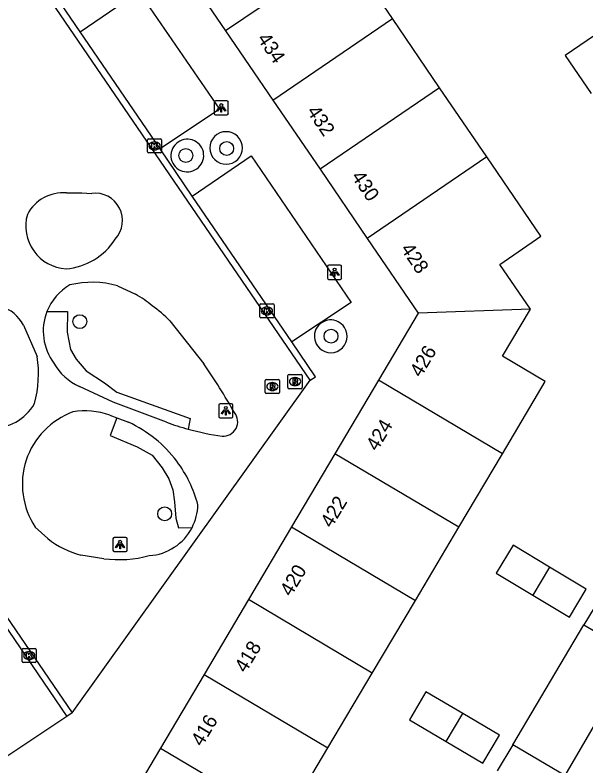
# Model space of a CAD drawing. Extents: x 155275 to 156263, y 382654 to 383635.
# Drawn here: x 156044.6 to 156084.9, y 383246.9 to 383299.8 of the extents above; entities that cross this region are included whole.
import ezdxf

# ---------------------------------------------------------------- set-up
doc = ezdxf.new("R2010")
doc.units = 0
for name, color, linetype in [('IMGEO_Boom', 7, 'Continuous'), ('IMGEO_Groenvoorziening', 7, 'Continuous'), ('IMGEO_Hek', 7, 'Continuous'), ('IMGEO_Kolk', 7, 'Continuous'), ('IMGEO_Lichtpunt', 7, 'Continuous'), ('IMGEO_Pand', 7, 'Continuous'), ('IMGEO_Pand_nummerreeks', 7, 'Continuous'), ('IMGEO_Rijbaan_lokaal_open', 7, 'Continuous'), ('IMGEO_Rioolput', 7, 'Continuous'), ('IMGEO_Voetpad_open', 7, 'Continuous')]:
    doc.layers.add(name, color=color, linetype=linetype)

msp = doc.modelspace()

# ---------------------------------------------------------------- linework, layer by layer
at = {"layer": 'IMGEO_Boom'}
for centre in [(156059.553, 383290.421), (156056.677, 383289.927), (156049.2, 383278.211), (156066.913, 383277.187), (156055.183, 383264.66)]:
    msp.add_circle(centre, 0.489, dxfattribs=at)
at = {"layer": 'IMGEO_Groenvoorziening'}
for points in [[(156046.879, 383278.922), (156048.331, 383278.922), (156048.294, 383277.457), (156048.551, 383276.248), (156048.943, 383275.571), (156049.65, 383274.746), (156050.942, 383273.888), (156051.811, 383273.244), (156056.976, 383271.376), (156056.835, 383270.632)], [(156051.814, 383271.426), (156051.332, 383270.182), (156053.238, 383269.385), (156054.307, 383268.792), (156054.996, 383267.897), (156055.471, 383267.114), (156055.745, 383266.359), (156055.872, 383265.497), (156055.98, 383264.346), (156056.163, 383263.665), (156057.11, 383263.682)], [(156079.743, 383248.373), (156084.742, 383256.819)]]:
    msp.add_lwpolyline(points, dxfattribs=at)
at = {"layer": 'IMGEO_Hek'}
msp.add_lwpolyline([(156079.743, 383248.373), (156084.742, 383256.819)], dxfattribs=at)
at = {"layer": 'IMGEO_Kolk'}
for p, q in [((156053.965, 383290.18), (156053.965, 383291.032)), ((156054.04, 383291.106), (156054.892, 383291.106)), ((156054.453, 383290.886), (156054.478, 383290.886)), ((156054.966, 383291.032), (156054.966, 383290.18)), ((156054.476, 383290.326), (156054.451, 383290.326)), ((156054.892, 383290.106), (156054.04, 383290.106)), ((156061.892, 383278.546), (156061.892, 383279.398)), ((156061.967, 383279.472), (156062.819, 383279.472)), ((156062.38, 383279.252), (156062.405, 383279.252)), ((156062.893, 383279.398), (156062.893, 383278.546)), ((156062.403, 383278.692), (156062.378, 383278.692)), ((156062.819, 383278.472), (156061.967, 383278.472)), ((156045.128, 383254.241), (156045.128, 383255.093)), ((156045.203, 383255.167), (156046.055, 383255.167)), ((156045.616, 383254.947), (156045.641, 383254.947)), ((156046.129, 383255.093), (156046.129, 383254.241)), ((156046.055, 383254.167), (156045.203, 383254.167)), ((156045.639, 383254.387), (156045.614, 383254.387))]:
    msp.add_line(p, q, dxfattribs=at)
for points in [[(156053.965, 383290.18), (156053.965, 383291.032)], [(156054.04, 383291.106), (156054.892, 383291.106)], [(156054.286, 383290.806), (156054.409, 383290.806), (156054.409, 383290.655), (156054.539, 383290.806), (156054.703, 383290.806), (156054.557, 383290.655), (156054.71, 383290.406), (156054.558, 383290.406), (156054.473, 383290.57), (156054.409, 383290.503), (156054.409, 383290.406), (156054.286, 383290.406), (156054.286, 383290.806)], [(156054.966, 383291.032), (156054.966, 383290.18)], [(156054.892, 383290.106), (156054.04, 383290.106)], [(156061.892, 383278.546), (156061.892, 383279.398)], [(156061.967, 383279.472), (156062.819, 383279.472)], [(156062.213, 383279.172), (156062.336, 383279.172), (156062.336, 383279.021), (156062.466, 383279.172), (156062.63, 383279.172), (156062.484, 383279.021), (156062.637, 383278.772), (156062.485, 383278.772), (156062.4, 383278.936), (156062.336, 383278.869), (156062.336, 383278.772), (156062.213, 383278.772), (156062.213, 383279.172)], [(156062.893, 383279.398), (156062.893, 383278.546)], [(156062.819, 383278.472), (156061.967, 383278.472)], [(156045.128, 383254.241), (156045.128, 383255.093)], [(156045.203, 383255.167), (156046.055, 383255.167)], [(156045.449, 383254.867), (156045.572, 383254.867), (156045.572, 383254.716), (156045.702, 383254.867), (156045.866, 383254.867), (156045.72, 383254.716), (156045.873, 383254.467), (156045.721, 383254.467), (156045.636, 383254.631), (156045.572, 383254.564), (156045.572, 383254.467), (156045.449, 383254.467), (156045.449, 383254.867)], [(156046.129, 383255.093), (156046.129, 383254.241)], [(156046.055, 383254.167), (156045.203, 383254.167)]]:
    msp.add_lwpolyline(points, dxfattribs=at)
for centre, start, end in [((156054.042, 383291.03), 91.552, 178.448), ((156054.042, 383291.03), 91.552, 178.448), ((156054.89, 383291.03), 1.552, 88.448), ((156054.89, 383291.03), 1.552, 88.448), ((156054.042, 383290.182), 181.552, 268.448), ((156054.042, 383290.182), 181.552, 268.448), ((156054.89, 383290.182), 271.552, 358.448), ((156054.89, 383290.182), 271.552, 358.448), ((156061.969, 383279.396), 91.552, 178.448), ((156061.969, 383279.396), 91.552, 178.448), ((156062.817, 383279.396), 1.552, 88.448), ((156062.817, 383279.396), 1.552, 88.448), ((156061.969, 383278.548), 181.552, 268.448), ((156061.969, 383278.548), 181.552, 268.448), ((156062.817, 383278.548), 271.552, 358.448), ((156062.817, 383278.548), 271.552, 358.448), ((156045.205, 383255.091), 91.552, 178.448), ((156045.205, 383255.091), 91.552, 178.448), ((156046.053, 383255.091), 1.552, 88.448), ((156046.053, 383255.091), 1.552, 88.448), ((156045.205, 383254.243), 181.552, 268.448), ((156045.205, 383254.243), 181.552, 268.448), ((156046.053, 383254.243), 271.552, 358.448), ((156046.053, 383254.243), 271.552, 358.448)]:
    msp.add_arc(centre, 0.0765, start, end, dxfattribs=at)
for centre, major_axis, ratio, start_param, end_param in [((156054.452, 383290.606), (-0.387, 0.002), 0.722429, 4.712389, 7.853982), ((156054.477, 383290.606), (-0.39, 0.002), 0.717154, 1.570796, 4.712389), ((156062.379, 383278.972), (-0.387, 0.002), 0.722429, 4.712389, 7.853982), ((156062.404, 383278.972), (-0.39, 0.002), 0.717154, 1.570796, 4.712389), ((156045.615, 383254.667), (-0.387, 0.002), 0.722429, 4.712389, 7.853982), ((156045.64, 383254.667), (-0.39, 0.002), 0.717154, 1.570796, 4.712389)]:
    msp.add_ellipse(centre, major_axis=major_axis, ratio=ratio, start_param=start_param, end_param=end_param, dxfattribs=at)
at = {"layer": 'IMGEO_Lichtpunt'}
for p, q in [((156058.674, 383293.686), (156058.674, 383292.879)), ((156058.674, 383293.686), (156058.674, 383292.879)), ((156059.576, 383293.781), (156058.768, 383293.781)), ((156059.576, 383293.781), (156058.768, 383293.781)), ((156059.67, 383292.879), (156059.67, 383293.686)), ((156059.67, 383292.879), (156059.67, 383293.686)), ((156058.768, 383292.785), (156059.576, 383292.785)), ((156058.768, 383292.785), (156059.576, 383292.785)), ((156067.568, 383282.188), (156066.76, 383282.188)), ((156067.568, 383282.188), (156066.76, 383282.188)), ((156066.666, 383282.093), (156066.666, 383281.286)), ((156066.666, 383282.093), (156066.666, 383281.286)), ((156067.662, 383281.286), (156067.662, 383282.093)), ((156067.662, 383281.286), (156067.662, 383282.093)), ((156066.76, 383281.192), (156067.568, 383281.192)), ((156066.76, 383281.192), (156067.568, 383281.192)), ((156058.993, 383272.323), (156058.993, 383271.516)), ((156058.993, 383272.323), (156058.993, 383271.516)), ((156059.895, 383272.418), (156059.087, 383272.418)), ((156059.895, 383272.418), (156059.087, 383272.418)), ((156059.989, 383271.516), (156059.989, 383272.323)), ((156059.989, 383271.516), (156059.989, 383272.323)), ((156059.087, 383271.422), (156059.895, 383271.422)), ((156059.087, 383271.422), (156059.895, 383271.422)), ((156051.535, 383262.893), (156051.535, 383262.086)), ((156051.535, 383262.893), (156051.535, 383262.086)), ((156052.437, 383262.988), (156051.629, 383262.988)), ((156052.437, 383262.988), (156051.629, 383262.988)), ((156052.531, 383262.086), (156052.531, 383262.893)), ((156052.531, 383262.086), (156052.531, 383262.893)), ((156051.629, 383261.992), (156052.437, 383261.992)), ((156051.629, 383261.992), (156052.437, 383261.992))]:
    msp.add_line(p, q, dxfattribs=at)
for points in [[(156059.048, 383293.35), (156059.087, 383293.322), (156058.899, 383293.06), (156058.861, 383293.087), (156059.048, 383293.35)], [(156059.15, 383293.302), (156059.197, 383293.302), (156059.197, 383292.98), (156059.15, 383292.98), (156059.15, 383293.302)], [(156059.26, 383293.322), (156059.298, 383293.349), (156059.485, 383293.087), (156059.446, 383293.059), (156059.26, 383293.322)], [(156067.04, 383281.757), (156067.079, 383281.729), (156066.891, 383281.467), (156066.853, 383281.494), (156067.04, 383281.757)], [(156067.142, 383281.709), (156067.189, 383281.709), (156067.189, 383281.387), (156067.142, 383281.387), (156067.142, 383281.709)], [(156067.252, 383281.729), (156067.29, 383281.756), (156067.477, 383281.494), (156067.438, 383281.466), (156067.252, 383281.729)], [(156059.367, 383271.987), (156059.406, 383271.959), (156059.218, 383271.697), (156059.18, 383271.724), (156059.367, 383271.987)], [(156059.469, 383271.939), (156059.516, 383271.939), (156059.516, 383271.617), (156059.469, 383271.617), (156059.469, 383271.939)], [(156059.579, 383271.959), (156059.617, 383271.986), (156059.804, 383271.724), (156059.765, 383271.696), (156059.579, 383271.959)], [(156051.909, 383262.557), (156051.948, 383262.529), (156051.76, 383262.267), (156051.722, 383262.294), (156051.909, 383262.557)], [(156052.011, 383262.509), (156052.058, 383262.509), (156052.058, 383262.187), (156052.011, 383262.187), (156052.011, 383262.509)], [(156052.121, 383262.529), (156052.159, 383262.556), (156052.346, 383262.294), (156052.307, 383262.266), (156052.121, 383262.529)]]:
    msp.add_lwpolyline(points, dxfattribs=at)
for centre in [(156059.173, 383293.484), (156067.165, 383281.891), (156059.492, 383272.121), (156052.034, 383262.691)]:
    msp.add_circle(centre, 0.0994, dxfattribs=at)
for centre, start, end in [((156058.768, 383293.686), 90, 180), ((156058.768, 383293.686), 90, 180), ((156059.576, 383293.686), 0, 90), ((156059.576, 383293.686), 0, 90), ((156058.768, 383292.879), 180, 270), ((156058.768, 383292.879), 180, 270), ((156059.576, 383292.879), 270, 0), ((156059.576, 383292.879), 270, 360), ((156066.76, 383282.093), 90, 180), ((156066.76, 383282.093), 90, 180), ((156067.568, 383282.093), 0, 90), ((156067.568, 383282.093), 0, 90), ((156066.76, 383281.286), 180, 270), ((156066.76, 383281.286), 180, 270), ((156067.568, 383281.286), 270, 0), ((156067.568, 383281.286), 270, 360), ((156059.087, 383272.323), 90, 180), ((156059.087, 383272.323), 90, 180), ((156059.895, 383272.323), 0, 90), ((156059.895, 383272.323), 0, 90), ((156059.087, 383271.516), 180, 270), ((156059.087, 383271.516), 180, 270), ((156059.895, 383271.516), 270, 0), ((156059.895, 383271.516), 270, 360), ((156051.629, 383262.893), 90, 180), ((156051.629, 383262.893), 90, 180), ((156052.437, 383262.893), 0, 90), ((156052.437, 383262.893), 0, 90), ((156051.629, 383262.086), 180, 270), ((156051.629, 383262.086), 180, 270), ((156052.437, 383262.086), 270, 0), ((156052.437, 383262.086), 270, 360)]:
    msp.add_arc(centre, 0.0946, start, end, dxfattribs=at)
at = {"layer": 'IMGEO_Pand'}
for points in [[(156050.984, 383311.156), (156054.477, 383306.038), (156059.472, 383298.719)], [(156071.237, 383299.593), (156067.925, 383304.458), (156064.636, 383302.225)], [(156064.636, 383302.225), (156059.472, 383298.719)], [(156062.804, 383293.837), (156071.237, 383299.593)], [(156074.563, 383294.707), (156071.237, 383299.593)], [(156059.472, 383298.719), (156062.804, 383293.837)], [(156087.325, 383295.699), (156085.485, 383298.384), (156083.426, 383296.969), (156085.264, 383294.287)], [(156074.563, 383294.707), (156066.136, 383288.956)], [(156077.889, 383289.821), (156074.563, 383294.707)], [(156062.804, 383293.837), (156066.136, 383288.956)], [(156077.889, 383289.821), (156069.468, 383284.074)], [(156080.98, 383279.087), (156078.813, 383282.246), (156081.697, 383284.228), (156077.889, 383289.821)], [(156066.136, 383288.956), (156069.468, 383284.074)], [(156069.468, 383284.074), (156073.063, 383278.806)], [(156080.98, 383279.087), (156073.063, 383278.806)], [(156078.993, 383268.888), (156082.02, 383273.988), (156079.013, 383275.776), (156080.98, 383279.087)], [(156073.063, 383278.806), (156070.258, 383274.073)], [(156070.258, 383274.073), (156067.187, 383268.891)], [(156078.993, 383268.888), (156070.258, 383274.073)], [(156067.187, 383268.891), (156064.13, 383263.734)], [(156075.918, 383263.709), (156067.187, 383268.891)], [(156075.918, 383263.709), (156078.993, 383268.888)], [(156064.13, 383263.734), (156061.093, 383258.609)], [(156064.13, 383263.734), (156072.858, 383258.553)], [(156072.858, 383258.553), (156075.918, 383263.709)], [(156082.326, 383260.893), (156079.744, 383262.439), (156078.564, 383260.476), (156081.148, 383258.926)], [(156082.326, 383260.893), (156081.148, 383258.926)], [(156081.148, 383258.926), (156083.729, 383257.378), (156084.907, 383259.346), (156082.326, 383260.893)], [(156061.093, 383258.609), (156057.959, 383253.321)], [(156069.818, 383253.431), (156061.093, 383258.609)], [(156069.818, 383253.431), (156072.858, 383258.553)], [(156057.959, 383253.321), (156054.885, 383248.135)], [(156057.959, 383253.321), (156066.68, 383248.145)], [(156066.68, 383248.145), (156069.818, 383253.431)], [(156076.196, 383250.577), (156073.605, 383252.104), (156072.438, 383250.13), (156075.031, 383248.601)], [(156075.031, 383248.601), (156076.196, 383250.577)], [(156075.031, 383248.601), (156077.624, 383247.073), (156078.786, 383249.05), (156076.196, 383250.577)], [(156054.885, 383248.135), (156052.391, 383243.927)], [(156054.885, 383248.135), (156063.603, 383242.96)], [(156063.603, 383242.96), (156066.68, 383248.145)]]:
    msp.add_lwpolyline(points, dxfattribs=at)
at = {"layer": 'IMGEO_Rijbaan_lokaal_open'}
for points in [[(156065.432, 383274.09), (156044.631, 383304.542), (156045.042, 383304.808)], [(156049.218, 383298.646), (156047.866, 383300.653)], [(156054.865, 383290.388), (156049.218, 383298.646)], [(156057.125, 383287.059), (156054.865, 383290.388)], [(156064.151, 383276.776), (156057.125, 383287.059)], [(156024.455, 383286.059), (156048.665, 383250.632)], [(156065.432, 383274.09), (156065.806, 383274.33), (156064.151, 383276.776)], [(156041.267, 383260.627), (156048.286, 383250.37)], [(156048.665, 383250.632), (156048.286, 383250.37)]]:
    msp.add_lwpolyline(points, dxfattribs=at)
at = {"layer": 'IMGEO_Rioolput'}
for p, q in [((156063.874, 383273.556), (156063.874, 383274.408)), ((156063.949, 383274.482), (156064.801, 383274.482)), ((156064.362, 383274.262), (156064.387, 383274.262)), ((156064.875, 383274.408), (156064.875, 383273.556)), ((156062.274, 383273.208), (156062.274, 383274.06)), ((156062.349, 383274.134), (156063.201, 383274.134)), ((156062.762, 383273.914), (156062.787, 383273.914)), ((156063.275, 383274.06), (156063.275, 383273.208)), ((156062.785, 383273.354), (156062.76, 383273.354)), ((156064.801, 383273.482), (156063.949, 383273.482)), ((156064.385, 383273.702), (156064.36, 383273.702)), ((156063.201, 383273.134), (156062.349, 383273.134))]:
    msp.add_line(p, q, dxfattribs=at)
for points in [[(156063.874, 383273.556), (156063.874, 383274.408)], [(156063.949, 383274.482), (156064.801, 383274.482)], [(156064.875, 383274.408), (156064.875, 383273.556)], [(156062.274, 383273.208), (156062.274, 383274.06)], [(156062.349, 383274.134), (156063.201, 383274.134)], [(156062.863, 383273.832), (156062.611, 383273.834), (156062.611, 383273.434)], [(156062.789, 383273.753), (156062.735, 383273.753), (156062.735, 383273.672)], [(156063.275, 383274.06), (156063.275, 383273.208)], [(156064.463, 383274.18), (156064.211, 383274.182), (156064.211, 383273.782)], [(156064.211, 383273.782), (156064.335, 383273.782), (156064.335, 383273.944), (156064.346, 383273.944)], [(156064.389, 383274.101), (156064.335, 383274.101), (156064.335, 383274.02)], [(156064.335, 383274.02), (156064.387, 383274.02)], [(156064.393, 383273.915), (156064.464, 383273.782), (156064.604, 383273.782), (156064.539, 383273.908)], [(156062.611, 383273.434), (156062.735, 383273.434), (156062.735, 383273.596), (156062.746, 383273.596)], [(156062.735, 383273.672), (156062.787, 383273.672)], [(156062.793, 383273.567), (156062.864, 383273.434), (156063.004, 383273.434), (156062.939, 383273.56)], [(156064.801, 383273.482), (156063.949, 383273.482)], [(156063.201, 383273.134), (156062.349, 383273.134)]]:
    msp.add_lwpolyline(points, dxfattribs=at)
for centre, radius, start, end in [((156063.951, 383274.406), 0.0765, 91.552, 178.448), ((156063.951, 383274.406), 0.0765, 91.552, 178.448), ((156064.799, 383274.406), 0.0765, 1.552, 88.448), ((156064.799, 383274.406), 0.0765, 1.552, 88.448), ((156062.351, 383274.058), 0.0765, 91.552, 178.448), ((156062.351, 383274.058), 0.0765, 91.552, 178.448), ((156062.795, 383273.657), 0.0964, 77.0061, 93.1865), ((156062.809, 383273.714), 0.0378, 276.6634, 79.6772), ((156062.862, 383273.722), 0.109, 350.3612, 89.416), ((156063.199, 383274.058), 0.0765, 1.552, 88.448), ((156063.199, 383274.058), 0.0765, 1.552, 88.448), ((156064.345, 383273.891), 0.0533, 26.0293, 88.6989), ((156064.371, 383274.209), 0.19, 274.7715, 282.9687), ((156064.395, 383274.005), 0.0964, 77.0061, 93.1865), ((156064.409, 383274.062), 0.0378, 276.6634, 79.6772), ((156064.462, 383274.07), 0.109, 350.3612, 89.416), ((156064.46, 383274.07), 0.112, 277.5842, 350.9817), ((156064.444, 383273.855), 0.108, 29.5134, 73.7905), ((156062.351, 383273.21), 0.0765, 181.552, 268.448), ((156062.351, 383273.21), 0.0765, 181.552, 268.448), ((156062.745, 383273.543), 0.0533, 26.0293, 88.6989), ((156062.771, 383273.861), 0.19, 274.7715, 282.9687), ((156062.86, 383273.722), 0.112, 277.5842, 350.9817), ((156062.844, 383273.507), 0.108, 29.5134, 73.7905), ((156063.199, 383273.21), 0.0765, 271.552, 358.448), ((156063.199, 383273.21), 0.0765, 271.552, 358.448), ((156063.951, 383273.558), 0.0765, 181.552, 268.448), ((156063.951, 383273.558), 0.0765, 181.552, 268.448), ((156064.799, 383273.558), 0.0765, 271.552, 358.448), ((156064.799, 383273.558), 0.0765, 271.552, 358.448)]:
    msp.add_arc(centre, radius, start, end, dxfattribs=at)
for centre, major_axis, ratio, start_param, end_param in [((156064.361, 383273.982), (-0.387, 0.002), 0.722429, 4.712389, 7.853982), ((156064.386, 383273.982), (-0.39, 0.002), 0.717154, 1.570796, 4.712389), ((156062.761, 383273.634), (-0.387, 0.002), 0.722429, 4.712389, 7.853982), ((156062.786, 383273.634), (-0.39, 0.002), 0.717154, 1.570796, 4.712389)]:
    msp.add_ellipse(centre, major_axis=major_axis, ratio=ratio, start_param=start_param, end_param=end_param, dxfattribs=at)
at = {"layer": 'IMGEO_Voetpad_open'}
for points in [[(156049.218, 383298.646), (156053.361, 383301.483), (156059.041, 383293.193), (156054.865, 383290.388)], [(156057.125, 383287.059), (156061.284, 383289.914), (156068.336, 383279.561), (156064.151, 383276.776)], [(156048.248, 383287.285), (156049.351, 383287.298), (156050.035, 383287.249)], [(156051.86, 383280.735), (156053.114, 383280.143)], [(156045.226, 383277.965), (156046.186, 383275.757)], [(156055.55, 383278.276), (156057.945, 383275.24)], [(156048.665, 383250.632), (156065.432, 383274.09)], [(156055.316, 383271.112), (156051.542, 383272.542), (156049.165, 383273.647)], [(156051.319, 383271.613), (156051.814, 383271.426)], [(156051.814, 383271.426), (156052.634, 383271.116)], [(156046.935, 383262.908), (156046.06, 383263.726)], [(156050.895, 383261.494), (156049.274, 383261.746)], [(156048.286, 383250.37), (156044.132, 383247.599), (156037.135, 383257.861), (156041.267, 383260.627)], [(156085.864, 383258.681), (156084.742, 383256.819)], [(156084.742, 383256.819), (156088.359, 383254.708), (156083.407, 383246.21), (156079.743, 383248.373)], [(156079.743, 383248.373), (156078.619, 383246.537)]]:
    msp.add_lwpolyline(points, dxfattribs=at)
for centre, radius, start, end in [((156059.519, 383290.461), 1.152, 124.687, 303.5619), ((156059.508, 383290.454), 1.152, 304.2013, 124.0476), ((156056.768, 383289.917), 1.146, 123.874, 306.0035), ((156056.79, 383289.932), 1.145, 304.6344, 125.2431), ((156048.011, 383284.465), 2.83, 85.1928, 152.4976), ((156050.29, 383285.345), 1.921, 316.6941, 97.6247), ((156048.394, 383284.945), 3.009, 164.0467, 266.9268), ((156047.895, 383286.402), 4.475, 274.3266, 327.9417), ((156050.375, 383277.55), 3.756, 120.1488, 158.5783), ((156050.056, 383274.401), 6.586, 74.099, 103.7597), ((156050.355, 383274.872), 5.95, 48.4191, 62.376), ((156042.881, 383276.735), 2.648, 27.6823, 73.657), ((156048.779, 383271.476), 9.596, 45.1245, 54.8495), ((156050.374, 383277.547), 3.756, 158.5316, 216.9819), ((156066.888, 383277.181), 1.149, 32.8454, 215.3649), ((156066.895, 383277.171), 1.149, 214.7489, 33.4614), ((156038.488, 383274.526), 7.796, 344.4386, 9.0833), ((156050.678, 383277.096), 3.766, 208.6879, 246.3173), ((156016.654, 383246.994), 50.028, 29.7199, 34.3746), ((156043.057, 383274.075), 3.367, 266.8279, 330.8542), ((156050.576, 383266.743), 5.431, 110.0274, 213.7432), ((156049.585, 383266.881), 5.039, 69.8782, 99.9354), ((156059.312, 383271.153), 1.018, 265.1579, 39.1969), ((156048.911, 383263.032), 8.9, 36.7977, 65.2736), ((156061.827, 383289.072), 19.104, 250.074, 254.8532), ((156061.515, 383287.249), 17.264, 254.2716, 262.3814), ((156048.879, 383263.011), 8.939, 14.772, 36.7813), ((156053.853, 383265.373), 3.67, 332.5587, 358.6991), ((156053.85, 383265.372), 3.672, 273.8601, 332.6024), ((156050.846, 383267.846), 6.299, 231.6178, 255.5464), ((156051.951, 383269.758), 8.331, 262.7189, 284.9283)]:
    msp.add_arc(centre, radius, start, end, dxfattribs=at)

# ---------------------------------------------------------------- texts
at = {"layer": 'IMGEO_Pand_nummerreeks'}
for s, rotation, p in [('434', 304.1137, (156061.672, 383298.164)), ('432', 304.1137, (156065.169, 383293.04)), ('430', 304.1137, (156068.307, 383288.443)), ('428', 304.1137, (156071.789, 383283.341)), ('426', 59.1464, (156073.246, 383274.222)), ('424', 59.1464, (156070.16, 383269.015)), ('422', 59.1464, (156066.952, 383263.602)), ('420', 59.1464, (156064.088, 383258.77)), ('418', 59.1464, (156060.896, 383253.383)), ('416', 59.1464, (156057.818, 383248.19))]:
    msp.add_text(s, height=1, rotation=rotation, dxfattribs=at).set_placement(p)

doc.saveas('drawing.dxf')
